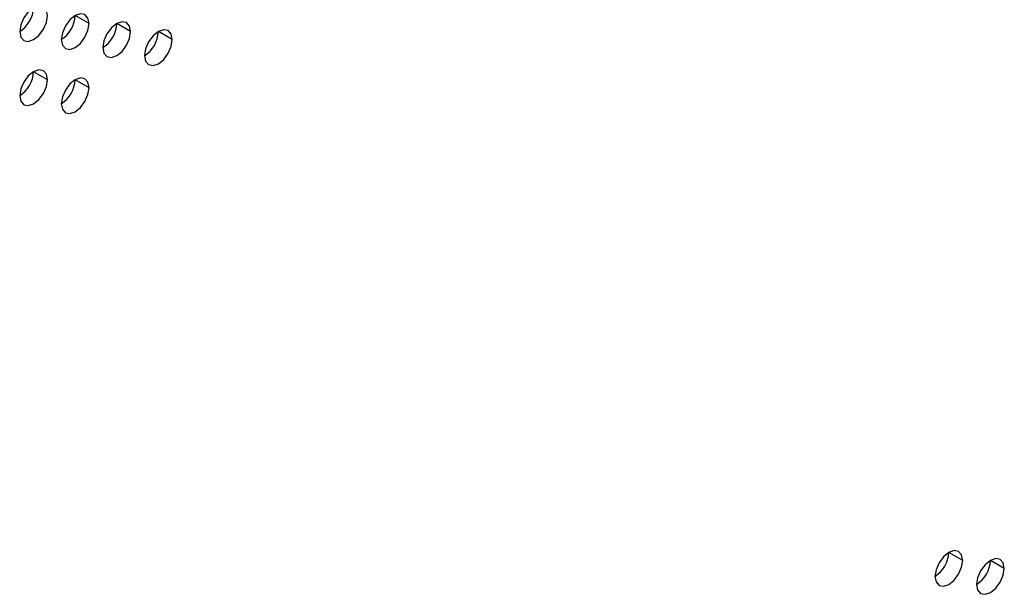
# Model space of a CAD drawing. Header units: millimetres. Extents: x 0 to 1118, y 0 to 864.
# Tile 310 of 397: x 988.13 to 993.15, y 696.56 to 699.49. Entities that reach past the tile are written whole.
import ezdxf

# ---------------------------------------------------------------- set-up
doc = ezdxf.new("R2010")
doc.units = ezdxf.units.MM

msp = doc.modelspace()

# ---------------------------------------------------------------- linework, layer by layer
at = {"color": 7, "linetype": 'Continuous', "lineweight": 25}
for p, q in [((988.4842, 699.4697), (988.4135, 699.5105)), ((988.6963, 699.4289), (988.6256, 699.4697)), ((988.9084, 699.388), (988.8377, 699.4288)), ((988.272, 699.1839), (988.2013, 699.2248)), ((988.4842, 699.1431), (988.4135, 699.1839)), ((992.9389, 696.7339), (992.8682, 696.7747)), ((993.1511, 696.693), (993.0804, 696.7339))]:
    msp.add_line(p, q, dxfattribs=at)
at = {"color": 7, "linetype": 'Continuous', "lineweight": 25, "flags": 128}
for points in [[(988.272, 699.5106), (988.2667, 699.5387), (988.2513, 699.5563), (988.2284, 699.5608), (988.2013, 699.5514), (988.1743, 699.5296), (988.1513, 699.4986), (988.136, 699.4633), (988.1306, 699.4289)], [(988.1306, 699.4289), (988.136, 699.4008), (988.1513, 699.3831), (988.1743, 699.3787), (988.2013, 699.3881), (988.2284, 699.4099), (988.2513, 699.4409), (988.2667, 699.4762), (988.272, 699.5106)], [(988.4842, 699.4697), (988.4788, 699.4979), (988.4635, 699.5155), (988.4405, 699.52), (988.4135, 699.5106), (988.3864, 699.4887), (988.3635, 699.4578), (988.3481, 699.4224), (988.3427, 699.3881)], [(988.3427, 699.3881), (988.3481, 699.3599), (988.3635, 699.3423), (988.3864, 699.3378), (988.4135, 699.3472), (988.4405, 699.3691), (988.4635, 699.4), (988.4788, 699.4354), (988.4842, 699.4697)], [(988.6963, 699.4289), (988.6909, 699.457), (988.6756, 699.4747), (988.6526, 699.4791), (988.6256, 699.4697), (988.5985, 699.4479), (988.5756, 699.4169), (988.5603, 699.3816), (988.5549, 699.3472)], [(988.5549, 699.3472), (988.5603, 699.3191), (988.5756, 699.3014), (988.5985, 699.297), (988.6256, 699.3064), (988.6526, 699.3282), (988.6756, 699.3592), (988.6909, 699.3945), (988.6963, 699.4289)], [(988.9084, 699.388), (988.903, 699.4162), (988.8877, 699.4338), (988.8648, 699.4383), (988.8377, 699.4289), (988.8107, 699.407), (988.7877, 699.3761), (988.7724, 699.3407), (988.767, 699.3064)], [(988.767, 699.3064), (988.7724, 699.2782), (988.7877, 699.2606), (988.8107, 699.2561), (988.8377, 699.2655), (988.8648, 699.2874), (988.8877, 699.3183), (988.903, 699.3537), (988.9084, 699.388)], [(988.272, 699.1839), (988.2667, 699.2121), (988.2513, 699.2297), (988.2284, 699.2342), (988.2013, 699.2248), (988.1743, 699.2029), (988.1513, 699.172), (988.136, 699.1367), (988.1306, 699.1023)], [(988.1306, 699.1023), (988.136, 699.0742), (988.1513, 699.0565), (988.1743, 699.0521), (988.2013, 699.0615), (988.2284, 699.0833), (988.2513, 699.1143), (988.2667, 699.1496), (988.272, 699.1839)], [(988.4842, 699.1431), (988.4788, 699.1712), (988.4635, 699.1889), (988.4405, 699.1933), (988.4135, 699.1839), (988.3864, 699.1621), (988.3635, 699.1312), (988.3481, 699.0958), (988.3427, 699.0615)], [(988.3427, 699.0615), (988.3481, 699.0333), (988.3635, 699.0157), (988.3864, 699.0112), (988.4135, 699.0206), (988.4405, 699.0425), (988.4635, 699.0734), (988.4788, 699.1087), (988.4842, 699.1431)], [(992.9389, 696.7339), (992.9336, 696.762), (992.9182, 696.7797), (992.8953, 696.7841), (992.8682, 696.7747), (992.8412, 696.7529), (992.8182, 696.7219), (992.8029, 696.6866), (992.7975, 696.6522)], [(993.1511, 696.693), (993.1457, 696.7212), (993.1304, 696.7388), (993.1074, 696.7433), (993.0804, 696.7339), (993.0533, 696.712), (993.0304, 696.6811), (993.015, 696.6458), (993.0097, 696.6114)], [(992.7975, 696.6522), (992.8029, 696.6241), (992.8182, 696.6065), (992.8412, 696.602), (992.8682, 696.6114), (992.8953, 696.6333), (992.9182, 696.6642), (992.9336, 696.6995), (992.9389, 696.7339)], [(993.0097, 696.6114), (993.015, 696.5833), (993.0304, 696.5656), (993.0533, 696.5612), (993.0804, 696.5706), (993.1074, 696.5924), (993.1304, 696.6233), (993.1457, 696.6587), (993.1511, 696.693)]]:
    msp.add_lwpolyline(points, dxfattribs=at)
at = {"color": 7, "linetype": 'Continuous', "lineweight": 25}
for centre in [(988.0478, 699.5584), (988.2599, 699.5175), (988.4721, 699.4767), (988.6842, 699.4358), (988.0478, 699.2318), (988.2599, 699.1909), (992.7147, 696.7817), (992.9268, 696.7408)]:
    msp.add_arc(centre, 0.1537, 302.6055, 357.3945, dxfattribs=at)

doc.saveas('drawing.dxf')
